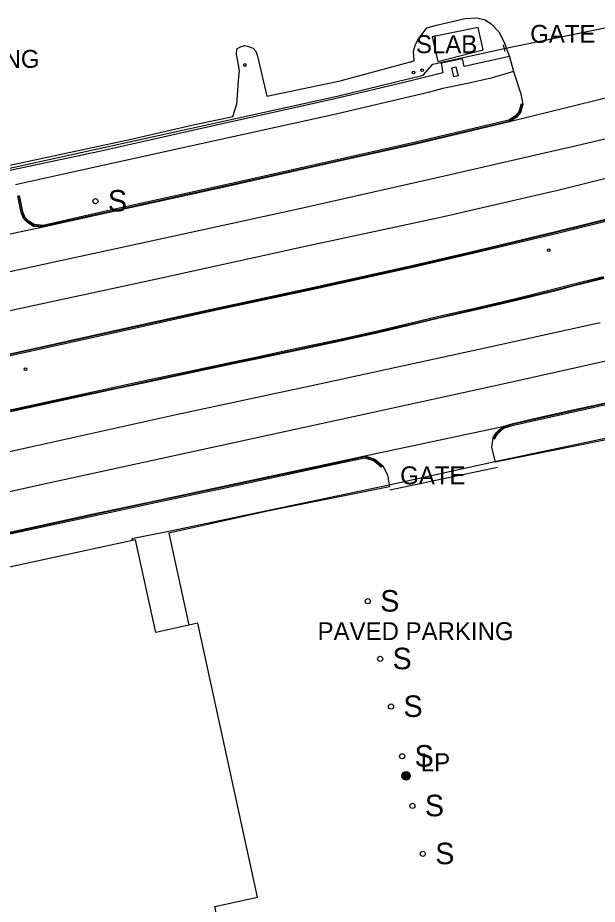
# Model space of a CAD drawing. Extents: x 368532 to 392481, y 10654822 to 10676899.
# Drawn here: x 389320.6 to 389482.1, y 10658712.6 to 10658959.8 of the extents above; entities that cross this region are included whole.
import ezdxf

# ---------------------------------------------------------------- set-up
doc = ezdxf.new("R2010")
doc.units = 0
for name, color, linetype in [('p_dtm sidewalk', 7, 'Continuous'), ('p_dtm slab', 7, 'Continuous'), ('p_road - paved curb', 7, 'Continuous'), ('p_road general road feature', 7, 'Continuous'), ('p_road paint stripe', 7, 'Continuous'), ('p_structure building', 7, 'Continuous'), ('p_structure fence', 7, 'Continuous'), ('p_structure sign', 7, 'Continuous'), ('p_structure unidentified', 7, 'Continuous'), ('p_utility general pole', 7, 'Continuous')]:
    doc.layers.add(name, color=color, linetype=linetype)

msp = doc.modelspace()

# ---------------------------------------------------------------- linework, layer by layer
at = {"layer": 'p_dtm sidewalk'}
for p, q in [((389444.57, 10658948.33), (389438.67, 10658947.12)), ((389445, 10658946.24), (389444.57, 10658948.33)), ((389457.7, 10658948.98), (389445, 10658946.24)), ((389438.67, 10658947.12), (389439.09, 10658944.42)), ((389439.09, 10658944.42), (389428.69, 10658941.86)), ((389458.78, 10658944.86), (389452.6, 10658943)), ((389428.69, 10658941.86), (389408.61, 10658937.11)), ((389446, 10658941.49), (389439.09, 10658940.08)), ((389452.6, 10658943), (389446, 10658941.49)), ((389434.99, 10658938.94), (389409.33, 10658932.96)), ((389439.09, 10658940.08), (389434.99, 10658938.94)), ((389408.61, 10658937.11), (389378.01, 10658930.3)), ((389409.33, 10658932.96), (389367.89, 10658923.79)), ((389378.01, 10658930.3), (389342.95, 10658922.43)), ((389367.89, 10658923.79), (389333.34, 10658916.24)), ((389342.95, 10658922.43), (389306.73, 10658914.7)), ((389333.34, 10658916.24), (389319.99, 10658913.25))]:
    msp.add_line(p, q, dxfattribs=at)
at = {"layer": 'p_dtm slab'}
for p, q in [((389448.9, 10658957.08), (389436.16, 10658954.48)), ((389450.37, 10658950.87), (389448.9, 10658957.08)), ((389436.16, 10658954.48), (389437.7, 10658947.64)), ((389437.7, 10658947.64), (389450.37, 10658950.87))]:
    msp.add_line(p, q, dxfattribs=at)
at = {"layer": 'p_road - paved curb'}
for p, q in [((389499.99, 10658941.29), (389457.7, 10658930.75)), ((389457.48, 10658931.21), (389431.48, 10658925.09)), ((389457.62, 10658930.89), (389431.56, 10658924.75)), ((389457.7, 10658930.75), (389431.59, 10658924.6)), ((389431.48, 10658925.09), (389408.76, 10658919.99)), ((389431.56, 10658924.75), (389408.84, 10658919.65)), ((389431.59, 10658924.6), (389408.87, 10658919.5)), ((389408.76, 10658919.99), (389380.15, 10658913.56)), ((389408.84, 10658919.65), (389380.23, 10658913.22)), ((389408.87, 10658919.5), (389380.26, 10658913.07)), ((389380.15, 10658913.56), (389346.34, 10658906.13)), ((389380.23, 10658913.22), (389346.42, 10658905.79)), ((389380.26, 10658913.07), (389346.45, 10658905.64)), ((389470.58, 10658900.18), (389495.06, 10658906.25)), ((389346.34, 10658906.13), (389327.71, 10658901.92)), ((389346.42, 10658905.79), (389327.71, 10658901.56)), ((389346.45, 10658905.64), (389327.71, 10658901.41)), ((389470.62, 10658900.03), (389495.1, 10658906.1)), ((389470.7, 10658899.69), (389495.18, 10658905.76)), ((389327.71, 10658901.41), (389289.74, 10658893.48)), ((389447.37, 10658894.63), (389470.58, 10658900.18)), ((389447.4, 10658894.48), (389470.62, 10658900.03)), ((389447.48, 10658894.14), (389470.7, 10658899.69)), ((389430.11, 10658890.64), (389447.37, 10658894.63)), ((389430.14, 10658890.49), (389447.4, 10658894.48)), ((389430.22, 10658890.15), (389447.48, 10658894.14)), ((389402.81, 10658884.59), (389430.11, 10658890.64)), ((389402.84, 10658884.44), (389430.14, 10658890.49)), ((389402.92, 10658884.1), (389430.22, 10658890.15)), ((389483.9, 10658887.61), (389474.5, 10658885.22)), ((389483.98, 10658887.28), (389474.58, 10658884.89)), ((389484.02, 10658887.13), (389474.62, 10658884.74)), ((389374.62, 10658878.55), (389402.81, 10658884.59)), ((389374.65, 10658878.4), (389402.84, 10658884.44)), ((389374.73, 10658878.06), (389402.92, 10658884.1)), ((389470.12, 10658884.09), (389459.48, 10658881.46)), ((389474.5, 10658885.22), (389470.12, 10658884.09)), ((389474.58, 10658884.89), (389470.2, 10658883.76)), ((389474.62, 10658884.74), (389470.24, 10658883.61)), ((389459.48, 10658881.46), (389448.34, 10658878.85)), ((389470.2, 10658883.76), (389459.56, 10658881.12)), ((389470.24, 10658883.61), (389459.6, 10658880.97)), ((389459.56, 10658881.12), (389448.42, 10658878.51)), ((389459.6, 10658880.97), (389448.45, 10658878.36)), ((389350.56, 10658873.23), (389374.62, 10658878.55)), ((389350.59, 10658873.08), (389374.65, 10658878.4)), ((389350.67, 10658872.74), (389374.73, 10658878.06)), ((389448.34, 10658878.85), (389437.61, 10658876.4)), ((389448.42, 10658878.51), (389437.69, 10658876.06)), ((389448.45, 10658878.36), (389437.72, 10658875.91)), ((389437.61, 10658876.4), (389421.75, 10658872.64)), ((389437.69, 10658876.06), (389421.83, 10658872.3)), ((389437.72, 10658875.91), (389421.86, 10658872.15)), ((389318.04, 10658866.02), (389350.56, 10658873.23)), ((389318.07, 10658865.87), (389350.59, 10658873.08)), ((389318.15, 10658865.53), (389350.67, 10658872.74)), ((389421.75, 10658872.64), (389409.2, 10658869.85)), ((389421.83, 10658872.3), (389409.28, 10658869.51)), ((389421.86, 10658872.15), (389409.31, 10658869.36)), ((389409.2, 10658869.85), (389397.43, 10658867.36)), ((389409.28, 10658869.51), (389397.5, 10658867.02)), ((389409.31, 10658869.36), (389397.53, 10658866.87)), ((389397.43, 10658867.36), (389386.94, 10658865.12)), ((389397.5, 10658867.02), (389387.01, 10658864.78)), ((389397.53, 10658866.87), (389387.04, 10658864.63)), ((389386.94, 10658865.12), (389380.22, 10658863.72)), ((389387.01, 10658864.78), (389380.29, 10658863.38)), ((389387.04, 10658864.63), (389380.32, 10658863.23)), ((389380.22, 10658863.72), (389369.31, 10658861.4)), ((389380.29, 10658863.38), (389369.38, 10658861.06)), ((389380.32, 10658863.23), (389369.41, 10658860.91)), ((389369.31, 10658861.4), (389355.57, 10658858.44)), ((389369.38, 10658861.06), (389355.65, 10658858.1)), ((389369.41, 10658860.91), (389355.68, 10658857.95)), ((389348.82, 10658856.99), (389335.94, 10658854.25)), ((389355.57, 10658858.44), (389348.82, 10658856.99)), ((389355.65, 10658858.1), (389348.89, 10658856.65)), ((389355.68, 10658857.95), (389348.92, 10658856.5)), ((389335.94, 10658854.25), (389318.52, 10658850.44)), ((389348.89, 10658856.65), (389336.02, 10658853.91)), ((389348.92, 10658856.5), (389336.05, 10658853.76)), ((389475.43, 10658850.45), (389495.45, 10658854.94)), ((389475.46, 10658850.3), (389495.48, 10658854.79)), ((389475.54, 10658849.96), (389495.56, 10658854.45)), ((389336.02, 10658853.91), (389318.6, 10658850.1)), ((389336.05, 10658853.76), (389318.63, 10658849.95)), ((389465.78, 10658848.31), (389475.43, 10658850.45)), ((389465.81, 10658848.16), (389475.46, 10658850.3)), ((389465.89, 10658847.82), (389475.54, 10658849.96)), ((389458.66, 10658846.68), (389465.78, 10658848.31)), ((389458.7, 10658846.54), (389465.81, 10658848.16)), ((389458.79, 10658846.2), (389465.89, 10658847.82)), ((389417.33, 10658837.64), (389455.85, 10658845.8)), ((389455.85, 10658845.8), (389458.66, 10658846.68)), ((389455.94, 10658845.67), (389458.7, 10658846.54)), ((389456.12, 10658845.36), (389458.79, 10658846.2)), ((389408.83, 10658835.8), (389417.33, 10658837.64)), ((389408.86, 10658835.65), (389417.33, 10658837.49)), ((389408.94, 10658835.31), (389417.31, 10658837.13)), ((389378.77, 10658829.37), (389408.83, 10658835.8)), ((389378.8, 10658829.22), (389408.86, 10658835.65)), ((389378.87, 10658828.88), (389408.94, 10658835.31)), ((389358.92, 10658825.14), (389378.77, 10658829.37)), ((389358.95, 10658824.99), (389378.8, 10658829.22)), ((389359.02, 10658824.65), (389378.87, 10658828.88)), ((389341.72, 10658821.45), (389358.92, 10658825.14)), ((389341.75, 10658821.3), (389358.95, 10658824.99)), ((389341.83, 10658820.96), (389359.02, 10658824.65)), ((389300.88, 10658812.61), (389341.72, 10658821.45)), ((389300.91, 10658812.46), (389341.75, 10658821.3)), ((389300.99, 10658812.12), (389341.83, 10658820.96))]:
    msp.add_line(p, q, dxfattribs=at)
at = {"layer": 'p_road general road feature'}
for p, q in [((389437.37, 10658957.73), (389445.31, 10658959.64)), ((389445.31, 10658959.64), (389448.61, 10658959.81)), ((389448.61, 10658959.81), (389450.88, 10658959.2)), ((389450.88, 10658959.2), (389452.66, 10658958.05)), ((389452.66, 10658958.05), (389454.68, 10658955.9)), ((389432.23, 10658953.77), (389434.62, 10658956.97)), ((389434.62, 10658956.97), (389437.37, 10658957.73)), ((389454.68, 10658955.9), (389456.1, 10658953.23)), ((389431.48, 10658952.36), (389432.23, 10658953.77)), ((389456.1, 10658953.23), (389457.7, 10658948.98)), ((389381.62, 10658949.53), (389381.63, 10658951.17)), ((389381.63, 10658951.17), (389382.74, 10658951.66)), ((389382.74, 10658951.66), (389383.8, 10658952.1)), ((389383.8, 10658952.1), (389384.88, 10658951.79)), ((389384.88, 10658951.79), (389386.22, 10658951.31)), ((389386.22, 10658951.31), (389386.94, 10658950.51)), ((389430.93, 10658950.49), (389431.48, 10658952.36)), ((389382.07, 10658947.13), (389381.62, 10658949.53)), ((389386.94, 10658950.51), (389387.43, 10658949.12)), ((389387.43, 10658949.12), (389390.03, 10658937.98)), ((389431.07, 10658947.79), (389430.93, 10658950.49)), ((389457.7, 10658948.98), (389458.78, 10658944.86)), ((389382.41, 10658945.02), (389382.07, 10658947.13)), ((389410.46, 10658942.25), (389431.07, 10658947.79)), ((389382.14, 10658942.27), (389382.41, 10658945.02)), ((389458.78, 10658944.86), (389460.86, 10658938.63)), ((389381.84, 10658938.2), (389382.14, 10658942.27)), ((389390.03, 10658937.98), (389410.46, 10658942.25)), ((389460.86, 10658938.63), (389461.41, 10658935.66)), ((389380.55, 10658932.32), (389381.68, 10658935.84)), ((389381.68, 10658935.84), (389381.84, 10658938.2)), ((389460.31, 10658933.61), (389459.39, 10658932.48)), ((389460.62, 10658933.44), (389459.63, 10658932.22)), ((389460.76, 10658933.37), (389459.73, 10658932.11)), ((389460.93, 10658935.8), (389460.31, 10658933.61)), ((389461.27, 10658935.7), (389460.62, 10658933.44)), ((389461.41, 10658935.66), (389460.76, 10658933.37)), ((389369.17, 10658929.84), (389380.55, 10658932.32)), ((389459.39, 10658932.48), (389457.48, 10658931.21)), ((389459.63, 10658932.22), (389457.62, 10658930.89)), ((389459.73, 10658932.11), (389457.7, 10658930.75)), ((389352.25, 10658926), (389369.17, 10658929.84)), ((389307.16, 10658916.24), (389352.25, 10658926)), ((389321.52, 10658905.51), (389320.61, 10658910.13)), ((389321.66, 10658905.55), (389320.76, 10658910.16)), ((389322, 10658905.66), (389321.1, 10658910.23)), ((389322.25, 10658903.81), (389321.52, 10658905.51)), ((389322.38, 10658903.89), (389321.66, 10658905.55)), ((389322.67, 10658904.09), (389322, 10658905.66)), ((389323.23, 10658902.78), (389322.25, 10658903.81)), ((389323.33, 10658902.9), (389322.38, 10658903.89)), ((389323.55, 10658903.17), (389322.67, 10658904.09)), ((389325.04, 10658901.65), (389323.23, 10658902.78)), ((389325.09, 10658901.8), (389323.33, 10658902.9)), ((389325.2, 10658902.14), (389323.55, 10658903.17)), ((389327.71, 10658901.41), (389325.04, 10658901.65)), ((389327.71, 10658901.56), (389325.09, 10658901.8)), ((389327.71, 10658901.92), (389325.2, 10658902.14)), ((389453.66, 10658835.95), (389504.68, 10658846.3)), ((389453.98, 10658844.09), (389455.85, 10658845.8)), ((389454.1, 10658843.99), (389455.94, 10658845.67)), ((389454.37, 10658843.77), (389456.12, 10658845.36)), ((389453.04, 10658842.58), (389452.69, 10658839.95)), ((389453.04, 10658842.58), (389453.98, 10658844.09)), ((389453.17, 10658842.5), (389454.1, 10658843.99)), ((389453.46, 10658842.32), (389454.37, 10658843.77)), ((389452.69, 10658839.95), (389453.66, 10658835.95)), ((389417.31, 10658837.13), (389418.86, 10658836.63)), ((389417.33, 10658837.64), (389419.02, 10658837.1)), ((389417.33, 10658837.49), (389418.97, 10658836.96)), ((389418.97, 10658836.96), (389420.11, 10658836.56)), ((389419.02, 10658837.1), (389420.18, 10658836.69)), ((389418.86, 10658836.63), (389419.93, 10658836.25)), ((389419.93, 10658836.25), (389422.03, 10658834.53)), ((389420.11, 10658836.56), (389422.26, 10658834.8)), ((389420.18, 10658836.69), (389422.35, 10658834.92)), ((389422.35, 10658834.92), (389423.67, 10658832.33)), ((389423.67, 10658832.33), (389424.23, 10658829.04)), ((389424.23, 10658829.04), (389390.26, 10658822.21)), ((389390.26, 10658822.21), (389362.75, 10658816.12)), ((389362.75, 10658816.12), (389368.28, 10658790.42))]:
    msp.add_line(p, q, dxfattribs=at)
at = {"layer": 'p_road paint stripe'}
for p, q in [((389495.84, 10658928.65), (389476.34, 10658924.1)), ((389476.34, 10658924.1), (389437.91, 10658915.25)), ((389494.15, 10658917.41), (389471.87, 10658911.84)), ((389437.91, 10658915.25), (389398.75, 10658906.46)), ((389471.87, 10658911.84), (389438.11, 10658904.01)), ((389398.75, 10658906.46), (389359.12, 10658897.82)), ((389438.11, 10658904.01), (389400.35, 10658895.92)), ((389359.12, 10658897.82), (389310.65, 10658887.27)), ((389400.35, 10658895.92), (389359.38, 10658886.88)), ((389359.38, 10658886.88), (389321.05, 10658878.67)), ((389321.05, 10658878.67), (389280.28, 10658869.93)), ((389482.91, 10658874.76), (389449.63, 10658867.38)), ((389449.63, 10658867.38), (389404.67, 10658857.69)), ((389495.53, 10658866.47), (389455.84, 10658857.67)), ((389404.67, 10658857.69), (389364.74, 10658849.08)), ((389455.84, 10658857.67), (389416.72, 10658849.1)), ((389364.74, 10658849.08), (389325.42, 10658840.35)), ((389416.72, 10658849.1), (389367.61, 10658838.44)), ((389325.42, 10658840.35), (389286.12, 10658831.83)), ((389367.61, 10658838.44), (389328.77, 10658829.92)), ((389328.77, 10658829.92), (389288.83, 10658821.12))]:
    msp.add_line(p, q, dxfattribs=at)
at = {"layer": 'p_structure building'}
msp.add_lwpolyline([(389353.45, 10658814.25), (389202.52, 10658781.51), (389237.09, 10658622.09), (389203.01, 10658614.7), (389207.24, 10658595.2), (389240.6, 10658602.44), (389244.79, 10658583.15), (389231.94, 10658580.36), (389236.36, 10658559.98), (389249.5, 10658562.83), (389257.16, 10658527.5), (389408.45, 10658560.31), (389375.54, 10658712.04), (389387.41, 10658714.61), (389370.84, 10658790.97), (389359.06, 10658788.42)], close=True, dxfattribs=at)
at = {"layer": 'p_structure fence'}
for p, q in [((389456.2, 10658951.23), (389493.87, 10658959.02)), ((389436.29, 10658946.85), (389456.2, 10658951.23)), ((389456.43, 10658950.42), (389455.97, 10658952.22)), ((389433.64, 10658943.84), (389436.29, 10658946.85)), ((389409.65, 10658937.9), (389433.64, 10658943.84)), ((389311.17, 10658916.32), (389409.65, 10658937.9)), ((389499.95, 10658845.84), (389454.41, 10658836.16)), ((389454.41, 10658836.16), (389423.71, 10658829.36)), ((389423.71, 10658829.36), (389362.69, 10658816.54)), ((389362.69, 10658816.54), (389352.43, 10658814.51)), ((389352.43, 10658814.51), (389352.56, 10658814.05))]:
    msp.add_line(p, q, dxfattribs=at)
at = {"layer": 'p_structure sign'}
for centre in [(389342.27, 10658908.67), (389418.18, 10658797.13), (389421.61, 10658781.06), (389424.65, 10658767.76), (389427.75, 10658753.91), (389430.62, 10658740.07), (389433.51, 10658726.7)]:
    msp.add_circle(centre, 0.713, dxfattribs=at)
at = {"layer": 'p_structure unidentified'}
for p, q in [((389441.56, 10658945.82), (389442.73, 10658946.09)), ((389442.15, 10658943.31), (389441.56, 10658945.82)), ((389442.73, 10658946.09), (389443.32, 10658943.59)), ((389443.32, 10658943.59), (389442.15, 10658943.31)), ((389454.29, 10658834.42), (389424.31, 10658828.07))]:
    msp.add_line(p, q, dxfattribs=at)
for centre in [(389383.91, 10658946.63), (389430.89, 10658944.56), (389433.36, 10658945.17), (389468.6, 10658895), (389322.77, 10658861.83)]:
    msp.add_circle(centre, 0.375, dxfattribs=at)
at = {"layer": 'p_utility general pole'}
for radius in [1.19, 0.901, 0.608, 0.337, 0.12]:
    msp.add_circle((389428.84, 10658748.44), radius, dxfattribs=at)

# ---------------------------------------------------------------- texts
at = {"layer": 'p_dtm slab'}
msp.add_text(' SLAB', height=5, dxfattribs=at).set_placement((389429.74, 10658949.93))
at = {"layer": 'p_road general road feature'}
for p in [(389270.2, 10658945.84), (389402.33, 10658786.28)]:
    msp.add_text(' PAVED PARKING', height=5, dxfattribs=at).set_placement(p)
at = {"layer": 'p_structure fence'}
for p in [(389461.58, 10658952.82), (389425.35, 10658829.72)]:
    msp.add_text(' GATE', height=5, dxfattribs=at).set_placement(p)
at = {"layer": 'p_structure sign'}
for p in [(389345.73, 10658905.78), (389421.64, 10658794.23), (389425.07, 10658778.16), (389428.11, 10658764.86), (389431.21, 10658751.01), (389434.08, 10658737.17), (389436.97, 10658723.8)]:
    msp.add_text('S', height=6, dxfattribs=at).set_placement(p)
at = {"layer": 'p_utility general pole'}
msp.add_text('LP', height=5, dxfattribs=at).set_placement((389432.95, 10658749.74))

doc.saveas('drawing.dxf')
